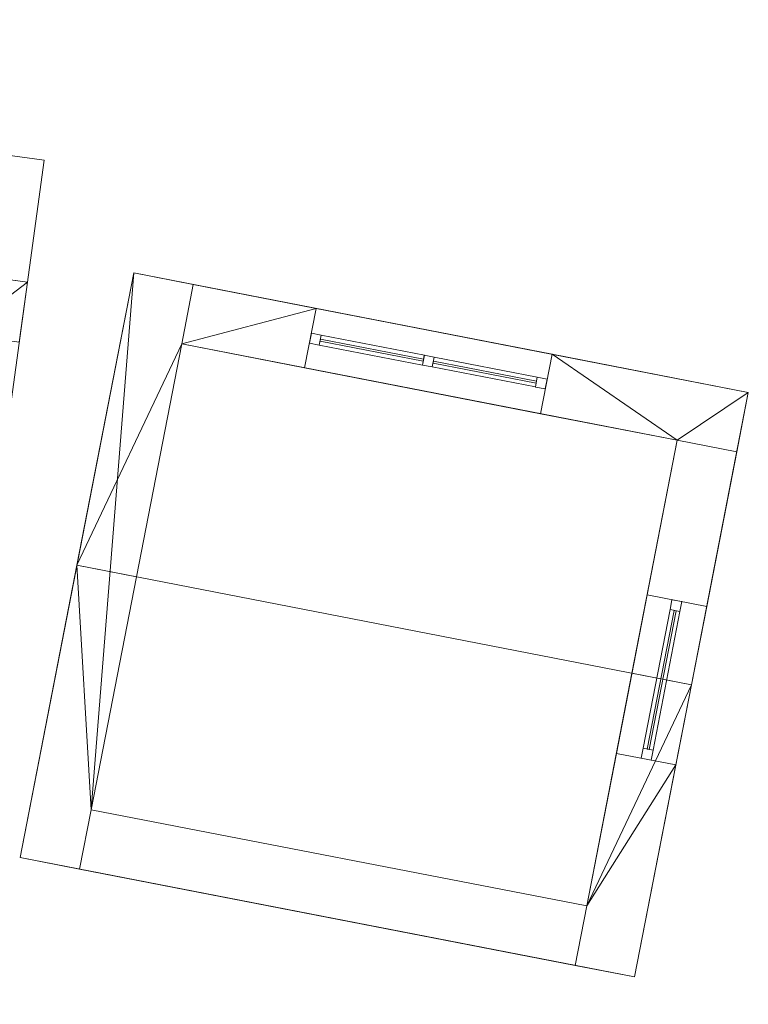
# Model space of a CAD drawing. Header units: millimetres. Extents: x -430348 to -225823, y -86243 to 5084.
# Tile 613 of 656: x -353467 to -349859, y -34089 to -29212. Entities that reach past the tile are written whole.
import ezdxf

# ---------------------------------------------------------------- set-up
doc = ezdxf.new("R2010")
doc.units = ezdxf.units.MM
for name, color, linetype, lineweight in [('A-GLAZ-CURT', 52, 'Continuous', 9), ('A-GLAZ-CWMG', 51, 'Continuous', 9), ('A-ROOF', 132, 'Continuous', 9), ('A-WALL', 113, 'Continuous', 9)]:
    doc.layers.add(name, color=color, linetype=linetype, lineweight=lineweight)

# ---------------------------------------------------------------- blocks, each defined once
blk = doc.blocks.new('System Panel - Glazed-518893-_3D_ Copy 1')
at = {"layer": 'A-GLAZ-CURT', "transparency": 33554471}
mesh = blk.add_polyface(dxfattribs=at)
corners = [(-260, 5), (-260, 5, 354.6), (260, 5, 354.6), (260, 5)]
mesh.append_faces([[corners[k] for k in face] for face in [(2, 3, 0, 1)]])
mesh = blk.add_polyface(dxfattribs=at)
corners = [(260, -5), (-260, -5), (-260, 5), (260, 5)]
mesh.append_faces([[corners[k] for k in face] for face in [(3, 0, 1, 2)]])
mesh = blk.add_polyface(dxfattribs=at)
corners = [(-260, -5, 354.6), (260, -5, 354.6), (260, 5, 354.6), (-260, 5, 354.6)]
mesh.append_faces([[corners[k] for k in face] for face in [(0, 1, 2, 3)]])
mesh = blk.add_polyface(dxfattribs=at)
corners = [(-260, -5), (-260, -5, 354.6), (-260, 5, 354.6), (-260, 5)]
mesh.append_faces([[corners[k] for k in face] for face in [(0, 1, 2, 3)]])
mesh = blk.add_polyface(dxfattribs=at)
corners = [(260, -5, 354.6), (260, -5), (260, 5), (260, 5, 354.6)]
mesh.append_faces([[corners[k] for k in face] for face in [(0, 1, 2, 3)]])
mesh = blk.add_polyface(dxfattribs=at)
corners = [(-260, -5), (260, -5), (260, -5, 354.6), (-260, -5, 354.6)]
mesh.append_faces([[corners[k] for k in face] for face in [(3, 0, 1, 2)]])
blk = doc.blocks.new('Rectangular Mullion - 50mm x 50mm-518894-_3D_ Copy 1')
at = {"layer": 'A-GLAZ-CWMG'}
mesh = blk.add_polyface(dxfattribs=at)
corners = [(0, 25), (-50, 25), (-50, -25), (0, -25)]
mesh.append_faces([[corners[k] for k in face] for face in [(2, 3, 0, 1)]])
mesh = blk.add_polyface(dxfattribs=at)
corners = [(0, 25, -454.6), (0, -25, -454.6), (-50, -25, -454.6), (-50, 25, -454.6)]
mesh.append_faces([[corners[k] for k in face] for face in [(0, 1, 2, 3)]])
mesh = blk.add_polyface(dxfattribs=at)
corners = [(-50, 25), (0, 25), (0, 25, -454.6), (-50, 25, -454.6)]
mesh.append_faces([[corners[k] for k in face] for face in [(0, 1, 2, 3)]])
mesh = blk.add_polyface(dxfattribs=at)
corners = [(-50, -25), (-50, 25), (-50, 25, -454.6), (-50, -25, -454.6)]
mesh.append_faces([[corners[k] for k in face] for face in [(0, 1, 2, 3)]])
mesh = blk.add_polyface(dxfattribs=at)
corners = [(0, 25), (0, -25), (0, -25, -454.6), (0, 25, -454.6)]
mesh.append_faces([[corners[k] for k in face] for face in [(0, 1, 2, 3)]])
mesh = blk.add_polyface(dxfattribs=at)
corners = [(0, -25), (-50, -25), (-50, -25, -454.6), (0, -25, -454.6)]
mesh.append_faces([[corners[k] for k in face] for face in [(0, 1, 2, 3)]])
blk = doc.blocks.new('Rectangular Mullion - 50mm x 50mm-316591-_3D_ Copy 1')
at = {"layer": 'A-GLAZ-CWMG'}
mesh = blk.add_polyface(dxfattribs=at)
corners = [(0, 25), (-50, 25), (-50, -25), (0, -25)]
mesh.append_faces([[corners[k] for k in face] for face in [(2, 3, 0, 1)]])
mesh = blk.add_polyface(dxfattribs=at)
corners = [(0, 25, -520), (0, -25, -520), (-50, -25, -520), (-50, 25, -520)]
mesh.append_faces([[corners[k] for k in face] for face in [(0, 1, 2, 3)]])
mesh = blk.add_polyface(dxfattribs=at)
corners = [(-50, 25), (0, 25), (0, 25, -520), (-50, 25, -520)]
mesh.append_faces([[corners[k] for k in face] for face in [(3, 0, 1, 2)]])
mesh = blk.add_polyface(dxfattribs=at)
corners = [(-50, -25), (-50, 25), (-50, 25, -520), (-50, -25, -520)]
mesh.append_faces([[corners[k] for k in face] for face in [(3, 0, 1, 2)]])
mesh = blk.add_polyface(dxfattribs=at)
corners = [(0, 25), (0, -25), (0, -25, -520), (0, 25, -520)]
mesh.append_faces([[corners[k] for k in face] for face in [(3, 0, 1, 2)]])
mesh = blk.add_polyface(dxfattribs=at)
corners = [(0, -25), (-50, -25), (-50, -25, -520), (0, -25, -520)]
mesh.append_faces([[corners[k] for k in face] for face in [(3, 0, 1, 2)]])
blk = doc.blocks.new('Rectangular Mullion - 50mm x 50mm-518895-_3D_ Copy 1')
at = {"layer": 'A-GLAZ-CWMG'}
mesh = blk.add_polyface(dxfattribs=at)
corners = [(0, 25), (-50, 25), (-50, -25), (0, -25)]
mesh.append_faces([[corners[k] for k in face] for face in [(3, 0, 1, 2)]])
mesh = blk.add_polyface(dxfattribs=at)
corners = [(0, 25, -454.6), (0, -25, -454.6), (-50, -25, -454.6), (-50, 25, -454.6)]
mesh.append_faces([[corners[k] for k in face] for face in [(3, 0, 1, 2)]])
mesh = blk.add_polyface(dxfattribs=at)
corners = [(-50, 25), (0, 25), (0, 25, -454.6), (-50, 25, -454.6)]
mesh.append_faces([[corners[k] for k in face] for face in [(0, 1, 2, 3)]])
mesh = blk.add_polyface(dxfattribs=at)
corners = [(-50, -25), (-50, 25), (-50, 25, -454.6), (-50, -25, -454.6)]
mesh.append_faces([[corners[k] for k in face] for face in [(3, 0, 1, 2)]])
mesh = blk.add_polyface(dxfattribs=at)
corners = [(0, 25), (0, -25), (0, -25, -454.6), (0, 25, -454.6)]
mesh.append_faces([[corners[k] for k in face] for face in [(3, 0, 1, 2)]])
mesh = blk.add_polyface(dxfattribs=at)
corners = [(0, -25), (-50, -25), (-50, -25, -454.6), (0, -25, -454.6)]
mesh.append_faces([[corners[k] for k in face] for face in [(0, 1, 2, 3)]])
blk = doc.blocks.new('Rectangular Mullion - 50mm x 50mm-316592-_3D_ Copy 1')
at = {"layer": 'A-GLAZ-CWMG'}
mesh = blk.add_polyface(dxfattribs=at)
corners = [(0, 25), (-50, 25), (-50, -25), (0, -25)]
mesh.append_faces([[corners[k] for k in face] for face in [(3, 0, 1, 2)]])
mesh = blk.add_polyface(dxfattribs=at)
corners = [(0, 25, -520), (0, -25, -520), (-50, -25, -520), (-50, 25, -520)]
mesh.append_faces([[corners[k] for k in face] for face in [(3, 0, 1, 2)]])
mesh = blk.add_polyface(dxfattribs=at)
corners = [(-50, 25), (0, 25), (0, 25, -520), (-50, 25, -520)]
mesh.append_faces([[corners[k] for k in face] for face in [(3, 0, 1, 2)]])
mesh = blk.add_polyface(dxfattribs=at)
corners = [(-50, -25), (-50, 25), (-50, 25, -520), (-50, -25, -520)]
mesh.append_faces([[corners[k] for k in face] for face in [(0, 1, 2, 3)]])
mesh = blk.add_polyface(dxfattribs=at)
corners = [(0, 25), (0, -25), (0, -25, -520), (0, 25, -520)]
mesh.append_faces([[corners[k] for k in face] for face in [(0, 1, 2, 3)]])
mesh = blk.add_polyface(dxfattribs=at)
corners = [(0, -25), (-50, -25), (-50, -25, -520), (0, -25, -520)]
mesh.append_faces([[corners[k] for k in face] for face in [(3, 0, 1, 2)]])
blk = doc.blocks.new('System Panel - door 4-518883-_3D_ Copy 1')
at = {"layer": 'A-GLAZ-CURT'}
mesh = blk.add_polyface(dxfattribs=at)
corners = [(-350, 5), (-350, 5, 1406.8), (350, 5, 1406.8), (350, 5)]
mesh.append_faces([[corners[k] for k in face] for face in [(1, 2, 3, 0)]])
mesh = blk.add_polyface(dxfattribs=at)
corners = [(350, -5), (-350, -5), (-350, 5), (350, 5)]
mesh.append_faces([[corners[k] for k in face] for face in [(0, 1, 2, 3)]])
mesh = blk.add_polyface(dxfattribs=at)
corners = [(-350, -5, 1406.8), (350, -5, 1406.8), (350, 5, 1406.8), (-350, 5, 1406.8)]
mesh.append_faces([[corners[k] for k in face] for face in [(0, 1, 2, 3)]])
mesh = blk.add_polyface(dxfattribs=at)
corners = [(-350, -5), (-350, -5, 1406.8), (-350, 5, 1406.8), (-350, 5)]
mesh.append_faces([[corners[k] for k in face] for face in [(0, 1, 2, 3)]])
mesh = blk.add_polyface(dxfattribs=at)
corners = [(350, -5, 1406.8), (350, -5), (350, 5), (350, 5, 1406.8)]
mesh.append_faces([[corners[k] for k in face] for face in [(0, 1, 2, 3)]])
mesh = blk.add_polyface(dxfattribs=at)
corners = [(-350, -5), (350, -5), (350, -5, 1406.8), (-350, -5, 1406.8)]
mesh.append_faces([[corners[k] for k in face] for face in [(3, 0, 1, 2)]])
blk = doc.blocks.new('Rectangular Mullion - 50mm x 50mm-518884-_3D_ Copy 1')
at = {"layer": 'A-GLAZ-CWMG'}
mesh = blk.add_polyface(dxfattribs=at)
corners = [(0, 25), (-50, 25), (-50, -25), (0, -25)]
mesh.append_faces([[corners[k] for k in face] for face in [(2, 3, 0, 1)]])
mesh = blk.add_polyface(dxfattribs=at)
corners = [(0, 25, -1506.8), (0, -25, -1506.8), (-50, -25, -1506.8), (-50, 25, -1506.8)]
mesh.append_faces([[corners[k] for k in face] for face in [(0, 1, 2, 3)]])
mesh = blk.add_polyface(dxfattribs=at)
corners = [(-50, 25), (0, 25), (0, 25, -1506.8), (-50, 25, -1506.8)]
mesh.append_faces([[corners[k] for k in face] for face in [(3, 0, 1, 2)]])
mesh = blk.add_polyface(dxfattribs=at)
corners = [(-50, -25), (-50, 25), (-50, 25, -1506.8), (-50, -25, -1506.8)]
mesh.append_faces([[corners[k] for k in face] for face in [(3, 0, 1, 2)]])
mesh = blk.add_polyface(dxfattribs=at)
corners = [(0, 25), (0, -25), (0, -25, -1506.8), (0, 25, -1506.8)]
mesh.append_faces([[corners[k] for k in face] for face in [(3, 0, 1, 2)]])
mesh = blk.add_polyface(dxfattribs=at)
corners = [(0, -25), (-50, -25), (-50, -25, -1506.8), (0, -25, -1506.8)]
mesh.append_faces([[corners[k] for k in face] for face in [(3, 0, 1, 2)]])
blk = doc.blocks.new('Rectangular Mullion - 50mm x 50mm-279927-_3D_ Copy 1')
at = {"layer": 'A-GLAZ-CWMG'}
mesh = blk.add_polyface(dxfattribs=at)
corners = [(0, 25), (-50, 25), (-50, -25), (0, -25)]
mesh.append_faces([[corners[k] for k in face] for face in [(3, 0, 1, 2)]])
mesh = blk.add_polyface(dxfattribs=at)
corners = [(0, 25, -700), (0, -25, -700), (-50, -25, -700), (-50, 25, -700)]
mesh.append_faces([[corners[k] for k in face] for face in [(3, 0, 1, 2)]])
mesh = blk.add_polyface(dxfattribs=at)
corners = [(-50, 25), (0, 25), (0, 25, -700), (-50, 25, -700)]
mesh.append_faces([[corners[k] for k in face] for face in [(0, 1, 2, 3)]])
mesh = blk.add_polyface(dxfattribs=at)
corners = [(-50, -25), (-50, 25), (-50, 25, -700), (-50, -25, -700)]
mesh.append_faces([[corners[k] for k in face] for face in [(0, 1, 2, 3)]])
mesh = blk.add_polyface(dxfattribs=at)
corners = [(0, 25), (0, -25), (0, -25, -700), (0, 25, -700)]
mesh.append_faces([[corners[k] for k in face] for face in [(0, 1, 2, 3)]])
mesh = blk.add_polyface(dxfattribs=at)
corners = [(0, -25), (-50, -25), (-50, -25, -700), (0, -25, -700)]
mesh.append_faces([[corners[k] for k in face] for face in [(0, 1, 2, 3)]])
blk = doc.blocks.new('Rectangular Mullion - 50mm x 50mm-518885-_3D_ Copy 1')
at = {"layer": 'A-GLAZ-CWMG'}
mesh = blk.add_polyface(dxfattribs=at)
corners = [(0, 25), (-50, 25), (-50, -25), (0, -25)]
mesh.append_faces([[corners[k] for k in face] for face in [(2, 3, 0, 1)]])
mesh = blk.add_polyface(dxfattribs=at)
corners = [(0, 25, -1506.8), (0, -25, -1506.8), (-50, -25, -1506.8), (-50, 25, -1506.8)]
mesh.append_faces([[corners[k] for k in face] for face in [(0, 1, 2, 3)]])
mesh = blk.add_polyface(dxfattribs=at)
corners = [(-50, 25), (0, 25), (0, 25, -1506.8), (-50, 25, -1506.8)]
mesh.append_faces([[corners[k] for k in face] for face in [(3, 0, 1, 2)]])
mesh = blk.add_polyface(dxfattribs=at)
corners = [(-50, -25), (-50, 25), (-50, 25, -1506.8), (-50, -25, -1506.8)]
mesh.append_faces([[corners[k] for k in face] for face in [(3, 0, 1, 2)]])
mesh = blk.add_polyface(dxfattribs=at)
corners = [(0, 25), (0, -25), (0, -25, -1506.8), (0, 25, -1506.8)]
mesh.append_faces([[corners[k] for k in face] for face in [(3, 0, 1, 2)]])
mesh = blk.add_polyface(dxfattribs=at)
corners = [(0, -25), (-50, -25), (-50, -25, -1506.8), (0, -25, -1506.8)]
mesh.append_faces([[corners[k] for k in face] for face in [(3, 0, 1, 2)]])
blk = doc.blocks.new('Rectangular Mullion - 50mm x 50mm-279928-_3D_ Copy 1')
at = {"layer": 'A-GLAZ-CWMG'}
mesh = blk.add_polyface(dxfattribs=at)
corners = [(0, 25), (-50, 25), (-50, -25), (0, -25)]
mesh.append_faces([[corners[k] for k in face] for face in [(3, 0, 1, 2)]])
mesh = blk.add_polyface(dxfattribs=at)
corners = [(0, 25, -700), (0, -25, -700), (-50, -25, -700), (-50, 25, -700)]
mesh.append_faces([[corners[k] for k in face] for face in [(3, 0, 1, 2)]])
mesh = blk.add_polyface(dxfattribs=at)
corners = [(-50, 25), (0, 25), (0, 25, -700), (-50, 25, -700)]
mesh.append_faces([[corners[k] for k in face] for face in [(0, 1, 2, 3)]])
mesh = blk.add_polyface(dxfattribs=at)
corners = [(-50, -25), (-50, 25), (-50, 25, -700), (-50, -25, -700)]
mesh.append_faces([[corners[k] for k in face] for face in [(0, 1, 2, 3)]])
mesh = blk.add_polyface(dxfattribs=at)
corners = [(0, 25), (0, -25), (0, -25, -700), (0, 25, -700)]
mesh.append_faces([[corners[k] for k in face] for face in [(0, 1, 2, 3)]])
mesh = blk.add_polyface(dxfattribs=at)
corners = [(0, -25), (-50, -25), (-50, -25, -700), (0, -25, -700)]
mesh.append_faces([[corners[k] for k in face] for face in [(0, 1, 2, 3)]])
blk = doc.blocks.new('Rectangular Mullion - 50mm x 50mm-518892-_3D_ Copy 1')
at = {"layer": 'A-GLAZ-CWMG'}
mesh = blk.add_polyface(dxfattribs=at)
corners = [(25, 25), (-25, 25), (-25, -25), (25, -25)]
mesh.append_faces([[corners[k] for k in face] for face in [(2, 3, 0, 1)]])
mesh = blk.add_polyface(dxfattribs=at)
corners = [(25, 25, -454.6), (25, -25, -454.6), (-25, -25, -454.6), (-25, 25, -454.6)]
mesh.append_faces([[corners[k] for k in face] for face in [(0, 1, 2, 3)]])
mesh = blk.add_polyface(dxfattribs=at)
corners = [(-25, 25), (25, 25), (25, 25, -454.6), (-25, 25, -454.6)]
mesh.append_faces([[corners[k] for k in face] for face in [(0, 1, 2, 3)]])
mesh = blk.add_polyface(dxfattribs=at)
corners = [(-25, -25), (-25, 25), (-25, 25, -454.6), (-25, -25, -454.6)]
mesh.append_faces([[corners[k] for k in face] for face in [(0, 1, 2, 3)]])
mesh = blk.add_polyface(dxfattribs=at)
corners = [(25, 25), (25, -25), (25, -25, -454.6), (25, 25, -454.6)]
mesh.append_faces([[corners[k] for k in face] for face in [(0, 1, 2, 3)]])
mesh = blk.add_polyface(dxfattribs=at)
corners = [(25, -25), (-25, -25), (-25, -25, -454.6), (25, -25, -454.6)]
mesh.append_faces([[corners[k] for k in face] for face in [(0, 1, 2, 3)]])

msp = doc.modelspace()

# ---------------------------------------------------------------- block references
at = {"layer": 'A-GLAZ-CURT', "transparency": 33554471, "rotation": 169.0000000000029}
for p in [(-351723.6, -30848.4, 59760.5), (-351164.1, -30957.1, 59760.5)]:
    msp.add_blockref('System Panel - Glazed-518893-_3D_ Copy 1', p, dxfattribs=at)
at = {"layer": 'A-GLAZ-CURT', "rotation": 79.0000000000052}
msp.add_blockref('System Panel - door 4-518883-_3D_ Copy 1', (-350289, -32482.1, 58708.3), dxfattribs=at)
at = {"layer": 'A-GLAZ-CWMG', "extrusion": (0, 0, -1)}
for name, p, rotation in [('Rectangular Mullion - 50mm x 50mm-518895-_3D_ Copy 1', (352027.9, -30789.2, -59710.5), 10.99999999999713), ('Rectangular Mullion - 50mm x 50mm-518892-_3D_ Copy 1', (351443.9, -30902.8, -59710.5), 10.99999999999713), ('Rectangular Mullion - 50mm x 50mm-518885-_3D_ Copy 1', (350212.7, -32089.5, -58658.3), 100.9999999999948)]:
    msp.add_blockref(name, p, dxfattribs=dict(at, rotation=rotation))
at = {"layer": 'A-GLAZ-CWMG', "extrusion": (-0.981627, 0.190809, 0), "rotation": 90}
for p in [(97393.6, 60165.1, 339635.3), (97393.6, 60165.1, 339065.3)]:
    msp.add_blockref('Rectangular Mullion - 50mm x 50mm-316591-_3D_ Copy 1', p, dxfattribs=at)
at = {"layer": 'A-GLAZ-CWMG', "extrusion": (0.981627, -0.190809, 0), "rotation": 270}
for p in [(-97393.6, 59710.5, -339115.3), (-97393.6, 59710.5, -338545.3)]:
    msp.add_blockref('Rectangular Mullion - 50mm x 50mm-316592-_3D_ Copy 1', p, dxfattribs=at)
at = {"layer": 'A-GLAZ-CWMG'}
for name, p, rotation in [('Rectangular Mullion - 50mm x 50mm-518894-_3D_ Copy 1', (-350859.8, -31016.3, 60165.1), 349.0000000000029), ('Rectangular Mullion - 50mm x 50mm-518884-_3D_ Copy 1', (-350365.3, -32874.8, 60165.1), 259.0000000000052)]:
    msp.add_blockref(name, p, dxfattribs=dict(at, rotation=rotation))
at = {"layer": 'A-GLAZ-CWMG', "extrusion": (0.190809, 0.981627, 0), "rotation": 90}
msp.add_blockref('Rectangular Mullion - 50mm x 50mm-279927-_3D_ Copy 1', (337655.3, 60165.1, -98373.6), dxfattribs=at)
at = {"layer": 'A-GLAZ-CWMG', "extrusion": (-0.190809, -0.981627, 0), "rotation": 270}
msp.add_blockref('Rectangular Mullion - 50mm x 50mm-279928-_3D_ Copy 1', (-337655.3, 58658.3, 99073.6), dxfattribs=at)

# ---------------------------------------------------------------- meshes
at = {"layer": 'A-ROOF'}
mesh = msp.add_polyface(dxfattribs=at)
corners = [(-358433.4, -29211.8, 60886.9), (-355889.7, -29559.9, 61372.8), (-353346, -29908.1, 60886.9), (-353346, -29908.1, 60785.1), (-355889.7, -29559.9, 61271), (-358433.4, -29211.8, 60785.1)]
mesh.append_faces([[corners[k] for k in face] for face in [(0, 1, 4, 5)]], dxfattribs={"vtx1": -1})
mesh.append_faces([[corners[k] for k in face] for face in [(2, 3, 4, 1)]], dxfattribs={"vtx2": -1})
mesh = msp.add_polyface(dxfattribs=at)
corners = [(-355889.7, -29559.9, 61271), (-353346, -29908.1, 60785.1), (-353918.3, -34089.1, 60785.1), (-356462, -33741, 61271)]
mesh.append_faces([[corners[k] for k in face] for face in [(1, 2, 3, 0)]])
mesh = msp.add_polyface(dxfattribs=at)
corners = [(-353346, -29908.1, 60886.9), (-355889.7, -29559.9, 61372.8), (-356462, -33741, 61372.8), (-353918.3, -34089.1, 60886.9)]
mesh.append_faces([[corners[k] for k in face] for face in [(2, 3, 0, 1)]])
mesh = msp.add_polyface(dxfattribs=at)
corners = [(-353346, -29908.1, 60785.1), (-353346, -29908.1, 60886.9), (-353918.3, -34089.1, 60886.9), (-353918.3, -34089.1, 60785.1)]
mesh.append_faces([[corners[k] for k in face] for face in [(2, 3, 0, 1)]])
mesh = msp.add_polyface(dxfattribs=at)
corners = [(-353465.3, -33362.2, 60280.5), (-353183.8, -31914.3, 61132.1), (-352902.4, -30466.4, 60280.5), (-352902.4, -30466.4, 60165.1), (-353183.8, -31914.3, 61016.7), (-353465.3, -33362.2, 60165.1)]
mesh.append_faces([[corners[k] for k in face] for face in [(0, 1, 4, 5)]], dxfattribs={"vtx1": -1})
mesh.append_faces([[corners[k] for k in face] for face in [(2, 3, 4, 1)]], dxfattribs={"vtx2": -1})
mesh = msp.add_polyface(dxfattribs=at)
corners = [(-352902.4, -30466.4, 60165.1), (-349859.4, -31057.9, 60165.1), (-350140.8, -32505.8, 61016.7), (-353183.8, -31914.3, 61016.7)]
mesh.append_faces([[corners[k] for k in face] for face in [(0, 1, 2, 3)]])
mesh = msp.add_polyface(dxfattribs=at)
corners = [(-349859.4, -31057.9, 60280.5), (-352902.4, -30466.4, 60280.5), (-353183.8, -31914.3, 61132.1), (-350140.8, -32505.8, 61132.1)]
mesh.append_faces([[corners[k] for k in face] for face in [(3, 0, 1, 2)]])
mesh = msp.add_polyface(dxfattribs=at)
corners = [(-352902.4, -30466.4, 60165.1), (-352902.4, -30466.4, 60280.5), (-349859.4, -31057.9, 60280.5), (-349859.4, -31057.9, 60165.1)]
mesh.append_faces([[corners[k] for k in face] for face in [(1, 2, 3, 0)]])
mesh = msp.add_polyface(dxfattribs=at)
corners = [(-349859.4, -31057.9, 60280.5), (-350140.8, -32505.8, 61132.1), (-350422.2, -33953.7, 60280.5), (-350422.2, -33953.7, 60165.1), (-350140.8, -32505.8, 61016.7), (-349859.4, -31057.9, 60165.1)]
mesh.append_faces([[corners[k] for k in face] for face in [(0, 1, 4, 5)]], dxfattribs={"vtx1": -1})
mesh.append_faces([[corners[k] for k in face] for face in [(2, 3, 4, 1)]], dxfattribs={"vtx2": -1})
mesh = msp.add_polyface(dxfattribs=at)
corners = [(-350140.8, -32505.8, 61016.7), (-350422.2, -33953.7, 60165.1), (-353465.3, -33362.2, 60165.1), (-353183.8, -31914.3, 61016.7)]
mesh.append_faces([[corners[k] for k in face] for face in [(1, 2, 3, 0)]])
mesh = msp.add_polyface(dxfattribs=at)
corners = [(-350422.2, -33953.7, 60280.5), (-350140.8, -32505.8, 61132.1), (-353183.8, -31914.3, 61132.1), (-353465.3, -33362.2, 60280.5)]
mesh.append_faces([[corners[k] for k in face] for face in [(2, 3, 0, 1)]])
mesh = msp.add_polyface(dxfattribs=at)
corners = [(-350422.2, -33953.7, 60165.1), (-350422.2, -33953.7, 60280.5), (-353465.3, -33362.2, 60280.5), (-353465.3, -33362.2, 60165.1)]
mesh.append_faces([[corners[k] for k in face] for face in [(1, 2, 3, 0)]])
at = {"layer": 'A-WALL'}
mesh = msp.add_polyface(dxfattribs=at)
corners = [(-353469.4, -30809.7, 58658.3), (-353766.7, -30769, 58658.3), (-358259.6, -30154, 58658.3), (-358218.9, -29856.8, 58658.3), (-353428.8, -30512.5, 58658.3)]
mesh.append_faces([[corners[k] for k in face] for face in [(1, 4, 0)]], dxfattribs={"vtx0": -1})
mesh.append_faces([[corners[k] for k in face] for face in [(3, 4, 1, 2)]], dxfattribs={"vtx1": -1})
mesh = msp.add_polyface(dxfattribs=at)
corners = [(-353428.8, -30512.5, 58658.3), (-358218.9, -29856.8, 58658.3), (-358218.9, -29856.8, 60841.9), (-355972.5, -30164.3, 61271), (-353428.8, -30512.5, 60785.1), (-355836.3, -30183, 58896.9), (-355836.3, -30183, 60845), (-357183.7, -29998.5, 60845), (-357183.7, -29998.5, 58896.9)]
mesh.append_faces([[corners[k] for k in face] for face in [(4, 6, 3)]], dxfattribs={"vtx0": -1, "vtx1": -1})
mesh.append_faces([[corners[k] for k in face] for face in [(5, 0, 1, 8), (8, 1, 2, 7), (7, 2, 3, 6)]], dxfattribs={"vtx0": -1, "vtx2": -1})
mesh.append_faces([[corners[k] for k in face] for face in [(4, 0, 5, 6)]], dxfattribs={"vtx1": -1, "vtx3": -1})
mesh = msp.add_polyface(dxfattribs=at)
corners = [(-353469.4, -30809.7, 60785.1), (-353428.8, -30512.5, 60785.1), (-355972.5, -30164.3, 61271), (-356013.1, -30461.5, 61271), (-353766.7, -30769, 60841.9)]
mesh.append_faces([[corners[k] for k in face] for face in [(4, 2, 3)]], dxfattribs={"vtx0": -1})
mesh.append_faces([[corners[k] for k in face] for face in [(1, 2, 4, 0)]], dxfattribs={"vtx1": -1})
mesh = msp.add_polyface(dxfattribs=at)
corners = [(-353465.3, -33362.2, 58658.3), (-353465.3, -33362.2, 60165.1), (-353183.8, -31914.3, 61016.7), (-352902.4, -30466.4, 60165.1), (-352902.4, -30466.4, 58658.3)]
mesh.append_faces([[corners[k] for k in face] for face in [(3, 4, 2)]], dxfattribs={"vtx1": -1})
mesh.append_faces([[corners[k] for k in face] for face in [(0, 1, 2, 4)]], dxfattribs={"vtx2": -1})
mesh = msp.add_polyface(dxfattribs=at)
corners = [(-352607.9, -30523.7, 58658.3), (-352665.2, -30818.2, 58658.3), (-353113.6, -33125, 58658.3), (-353170.8, -33419.5, 58658.3), (-353465.3, -33362.2, 58658.3), (-352902.4, -30466.4, 58658.3)]
mesh.append_faces([[corners[k] for k in face] for face in [(4, 5, 2, 3)]], dxfattribs={"vtx1": -1})
mesh.append_faces([[corners[k] for k in face] for face in [(5, 0, 1, 2)]], dxfattribs={"vtx3": -1})
mesh = msp.add_polyface(dxfattribs=at)
corners = [(-352889.4, -31971.6, 61016.7), (-352665.2, -30818.2, 60338.3), (-352607.9, -30523.7, 60165.1), (-352902.4, -30466.4, 60165.1), (-353183.8, -31914.3, 61016.7)]
mesh.append_faces([[corners[k] for k in face] for face in [(1, 4, 0)]], dxfattribs={"vtx0": -1})
mesh.append_faces([[corners[k] for k in face] for face in [(3, 4, 1, 2)]], dxfattribs={"vtx1": -1})
mesh = msp.add_polyface(dxfattribs=at)
corners = [(-352607.9, -30523.7, 60165.1), (-352607.9, -30523.7, 58658.3), (-352902.4, -30466.4, 58658.3), (-352902.4, -30466.4, 60165.1)]
mesh.append_faces([[corners[k] for k in face] for face in [(3, 0, 1, 2)]])
mesh = msp.add_polyface(dxfattribs=at)
corners = [(-353469.4, -30809.7, 60785.1), (-353469.4, -30809.7, 58658.3), (-353428.8, -30512.5, 58658.3), (-353428.8, -30512.5, 60785.1)]
mesh.append_faces([[corners[k] for k in face] for face in [(3, 0, 1, 2)]])
mesh = msp.add_polyface(dxfattribs=at)
corners = [(-353170.8, -33419.5, 58658.3), (-353113.6, -33125, 58658.3), (-352665.2, -30818.2, 58658.3), (-352607.9, -30523.7, 58658.3), (-352607.9, -30523.7, 60165.1), (-352665.2, -30818.2, 60338.3), (-352889.4, -31971.6, 61016.7), (-353113.6, -33125, 60338.3), (-353170.8, -33419.5, 60165.1)]
mesh.append_faces([[corners[k] for k in face] for face in [(1, 2, 7)]], dxfattribs={"vtx1": -1, "vtx2": -1})
mesh.append_faces([[corners[k] for k in face] for face in [(8, 0, 1, 7)]], dxfattribs={"vtx2": -1})
mesh.append_faces([[corners[k] for k in face] for face in [(5, 6, 7, 2)]], dxfattribs={"vtx2": -1, "vtx3": -1})
mesh.append_faces([[corners[k] for k in face] for face in [(2, 3, 4, 5)]], dxfattribs={"vtx3": -1})
mesh = msp.add_polyface(dxfattribs=at)
corners = [(-349916.6, -31352.4, 58658.3), (-350211.1, -31295.2, 58658.3), (-352665.2, -30818.2, 58658.3), (-352607.9, -30523.7, 58658.3), (-349859.4, -31057.9, 58658.3)]
mesh.append_faces([[corners[k] for k in face] for face in [(1, 4, 0)]], dxfattribs={"vtx0": -1})
mesh.append_faces([[corners[k] for k in face] for face in [(3, 4, 1, 2)]], dxfattribs={"vtx1": -1})
mesh = msp.add_polyface(dxfattribs=at)
corners = [(-352665.2, -30818.2, 58658.3), (-352665.2, -30818.2, 60338.3), (-352607.9, -30523.7, 60165.1), (-352607.9, -30523.7, 58658.3)]
mesh.append_faces([[corners[k] for k in face] for face in [(0, 1, 2, 3)]])
mesh = msp.add_polyface(dxfattribs=at)
corners = [(-352665.2, -30818.2, 60338.3), (-350211.1, -31295.2, 60338.3), (-349916.6, -31352.4, 60338.3), (-349859.4, -31057.9, 60165.1), (-350831.2, -30869, 60165.1), (-351999.3, -30642, 60165.1), (-352607.9, -30523.7, 60165.1)]
mesh.append_faces([[corners[k] for k in face] for face in [(0, 1, 4, 5)]], dxfattribs={"vtx1": -1, "vtx3": -1})
mesh.append_faces([[corners[k] for k in face] for face in [(5, 6, 0)]], dxfattribs={"vtx2": -1})
mesh.append_faces([[corners[k] for k in face] for face in [(1, 2, 3, 4)]], dxfattribs={"vtx3": -1})
mesh = msp.add_polyface(dxfattribs=at)
corners = [(-349859.4, -31057.9, 58658.3), (-352607.9, -30523.7, 58658.3), (-352607.9, -30523.7, 60165.1), (-351999.3, -30642, 60165.1), (-351999.3, -30642, 59710.5), (-350831.2, -30869, 59710.5), (-350831.2, -30869, 60165.1), (-349859.4, -31057.9, 60165.1)]
mesh.append_faces([[corners[k] for k in face] for face in [(4, 1, 2, 3)]], dxfattribs={"vtx0": -1})
mesh.append_faces([[corners[k] for k in face] for face in [(1, 4, 5)]], dxfattribs={"vtx0": -1, "vtx2": -1})
mesh.append_faces([[corners[k] for k in face] for face in [(5, 7, 0, 1)]], dxfattribs={"vtx0": -1, "vtx3": -1})
mesh.append_faces([[corners[k] for k in face] for face in [(6, 7, 5)]], dxfattribs={"vtx1": -1})
mesh = msp.add_polyface(dxfattribs=at)
corners = [(-351999.3, -30642, 60165.1), (-352056.6, -30936.5, 60165.1), (-352056.6, -30936.5, 59710.5), (-351999.3, -30642, 59710.5)]
mesh.append_faces([[corners[k] for k in face] for face in [(0, 1, 2, 3)]])
mesh = msp.add_polyface(dxfattribs=at)
corners = [(-352056.6, -30936.5, 60165.1), (-351999.3, -30642, 60165.1), (-350831.2, -30869, 60165.1), (-350888.4, -31163.5, 60165.1)]
mesh.append_faces([[corners[k] for k in face] for face in [(3, 0, 1, 2)]])
mesh = msp.add_polyface(dxfattribs=at)
corners = [(-350888.4, -31163.5, 59710.5), (-350831.2, -30869, 59710.5), (-351999.3, -30642, 59710.5), (-352056.6, -30936.5, 59710.5)]
mesh.append_faces([[corners[k] for k in face] for face in [(3, 0, 1, 2)]])
mesh = msp.add_polyface(dxfattribs=at)
corners = [(-352665.2, -30818.2, 58658.3), (-350211.1, -31295.2, 58658.3), (-349916.6, -31352.4, 58658.3), (-349916.6, -31352.4, 60338.3), (-350211.1, -31295.2, 60338.3), (-352665.2, -30818.2, 60338.3), (-350888.4, -31163.5, 60165.1), (-350888.4, -31163.5, 59710.5), (-352056.6, -30936.5, 59710.5), (-352056.6, -30936.5, 60165.1)]
mesh.append_faces([[corners[k] for k in face] for face in [(4, 1, 2, 3)]], dxfattribs={"vtx0": -1})
mesh.append_faces([[corners[k] for k in face] for face in [(5, 9, 6, 4)]], dxfattribs={"vtx0": -1, "vtx2": -1})
mesh.append_faces([[corners[k] for k in face] for face in [(4, 6, 7, 1)]], dxfattribs={"vtx0": -1, "vtx2": -1, "vtx3": -1})
mesh.append_faces([[corners[k] for k in face] for face in [(7, 8, 0, 1), (8, 9, 5, 0)]], dxfattribs={"vtx1": -1, "vtx3": -1})
mesh = msp.add_polyface(dxfattribs=at)
corners = [(-350831.2, -30869, 59710.5), (-350888.4, -31163.5, 59710.5), (-350888.4, -31163.5, 60165.1), (-350831.2, -30869, 60165.1)]
mesh.append_faces([[corners[k] for k in face] for face in [(1, 2, 3, 0)]])
mesh = msp.add_polyface(dxfattribs=at)
corners = [(-349916.6, -31352.4, 60338.3), (-349916.6, -31352.4, 58658.3), (-349859.4, -31057.9, 58658.3), (-349859.4, -31057.9, 60165.1)]
mesh.append_faces([[corners[k] for k in face] for face in [(3, 0, 1, 2)]])
mesh = msp.add_polyface(dxfattribs=at)
corners = [(-350211.1, -31295.2, 60338.3), (-350211.1, -31295.2, 58658.3), (-350359.9, -32060.9, 58658.3), (-350359.9, -32060.9, 60165.1), (-350512.6, -32846.2, 60165.1), (-350512.6, -32846.2, 58658.3), (-350659.5, -33602, 58658.3), (-350716.7, -33896.5, 58658.3), (-350716.7, -33896.5, 60165.1), (-350659.5, -33602, 60338.3), (-350435.3, -32448.6, 61016.7)]
mesh.append_faces([[corners[k] for k in face] for face in [(10, 3, 4, 9)]], dxfattribs={"vtx0": -1, "vtx2": -1})
mesh.append_faces([[corners[k] for k in face] for face in [(3, 10, 0, 1)]], dxfattribs={"vtx0": -1, "vtx3": -1})
mesh.append_faces([[corners[k] for k in face] for face in [(5, 6, 4)]], dxfattribs={"vtx1": -1})
mesh.append_faces([[corners[k] for k in face] for face in [(8, 9, 4, 6)]], dxfattribs={"vtx1": -1, "vtx2": -1, "vtx3": -1})
mesh.append_faces([[corners[k] for k in face] for face in [(1, 2, 3), (6, 7, 8)]], dxfattribs={"vtx2": -1})
mesh = msp.add_polyface(dxfattribs=at)
corners = [(-350211.1, -31295.2, 58658.3), (-349916.6, -31352.4, 58658.3), (-350065.4, -32118.1, 58658.3), (-350359.9, -32060.9, 58658.3), (-350422.2, -33953.7, 58658.3), (-350716.7, -33896.5, 58658.3), (-350659.5, -33602, 58658.3), (-350512.6, -32846.2, 58658.3), (-350218.1, -32903.4, 58658.3)]
mesh.append_faces([[corners[k] for k in face] for face in [(2, 3, 0, 1)]])
mesh.append_faces([[corners[k] for k in face] for face in [(8, 6, 7)]], dxfattribs={"vtx0": -1})
mesh.append_faces([[corners[k] for k in face] for face in [(4, 5, 6, 8)]], dxfattribs={"vtx2": -1})
mesh = msp.add_polyface(dxfattribs=at)
corners = [(-349916.6, -31352.4, 60338.3), (-350211.1, -31295.2, 60338.3), (-350435.3, -32448.6, 61016.7), (-350140.8, -32505.8, 61016.7)]
mesh.append_faces([[corners[k] for k in face] for face in [(3, 0, 1, 2)]])
mesh = msp.add_polyface(dxfattribs=at)
corners = [(-350211.1, -31295.2, 58658.3), (-350211.1, -31295.2, 60338.3), (-349916.6, -31352.4, 60338.3), (-349916.6, -31352.4, 58658.3)]
mesh.append_faces([[corners[k] for k in face] for face in [(0, 1, 2, 3)]])
mesh = msp.add_polyface(dxfattribs=at)
corners = [(-349916.6, -31352.4, 58658.3), (-349916.6, -31352.4, 60338.3), (-350140.8, -32505.8, 61016.7), (-350422.2, -33953.7, 60165.1), (-350422.2, -33953.7, 58658.3), (-350218.1, -32903.4, 58658.3), (-350218.1, -32903.4, 60165.1), (-350065.4, -32118.1, 60165.1), (-350065.4, -32118.1, 58658.3)]
mesh.append_faces([[corners[k] for k in face] for face in [(8, 0, 7)]], dxfattribs={"vtx1": -1})
mesh.append_faces([[corners[k] for k in face] for face in [(1, 2, 7, 0)]], dxfattribs={"vtx1": -1, "vtx2": -1})
mesh.append_faces([[corners[k] for k in face] for face in [(2, 3, 6, 7)]], dxfattribs={"vtx1": -1, "vtx3": -1})
mesh.append_faces([[corners[k] for k in face] for face in [(3, 4, 5, 6)]], dxfattribs={"vtx3": -1})
mesh = msp.add_polyface(dxfattribs=at)
corners = [(-353170.8, -33419.5, 60165.1), (-353113.6, -33125, 60338.3), (-352889.4, -31971.6, 61016.7), (-353183.8, -31914.3, 61016.7), (-353465.3, -33362.2, 60165.1)]
mesh.append_faces([[corners[k] for k in face] for face in [(1, 3, 4, 0)]], dxfattribs={"vtx0": -1})
mesh.append_faces([[corners[k] for k in face] for face in [(1, 2, 3)]], dxfattribs={"vtx2": -1})
mesh = msp.add_polyface(dxfattribs=at)
corners = [(-350218.1, -32903.4, 60165.1), (-350512.6, -32846.2, 60165.1), (-350359.9, -32060.9, 60165.1), (-350065.4, -32118.1, 60165.1)]
mesh.append_faces([[corners[k] for k in face] for face in [(0, 1, 2, 3)]])
mesh = msp.add_polyface(dxfattribs=at)
corners = [(-350065.4, -32118.1, 60165.1), (-350359.9, -32060.9, 60165.1), (-350359.9, -32060.9, 58658.3), (-350065.4, -32118.1, 58658.3)]
mesh.append_faces([[corners[k] for k in face] for face in [(1, 2, 3, 0)]])
mesh = msp.add_polyface(dxfattribs=at)
corners = [(-350716.7, -33896.5, 60165.1), (-350422.2, -33953.7, 60165.1), (-350140.8, -32505.8, 61016.7), (-350435.3, -32448.6, 61016.7), (-350659.5, -33602, 60338.3)]
mesh.append_faces([[corners[k] for k in face] for face in [(4, 2, 3)]], dxfattribs={"vtx0": -1})
mesh.append_faces([[corners[k] for k in face] for face in [(1, 2, 4, 0)]], dxfattribs={"vtx1": -1})
mesh = msp.add_polyface(dxfattribs=at)
corners = [(-350512.6, -32846.2, 60165.1), (-350218.1, -32903.4, 60165.1), (-350218.1, -32903.4, 58658.3), (-350512.6, -32846.2, 58658.3)]
mesh.append_faces([[corners[k] for k in face] for face in [(2, 3, 0, 1)]])
mesh = msp.add_polyface(dxfattribs=at)
corners = [(-353113.6, -33125, 58658.3), (-350659.5, -33602, 58658.3), (-350716.7, -33896.5, 58658.3), (-353170.8, -33419.5, 58658.3)]
mesh.append_faces([[corners[k] for k in face] for face in [(3, 0, 1, 2)]])
mesh = msp.add_polyface(dxfattribs=at)
corners = [(-353113.6, -33125, 60338.3), (-353113.6, -33125, 58658.3), (-353170.8, -33419.5, 58658.3), (-353170.8, -33419.5, 60165.1)]
mesh.append_faces([[corners[k] for k in face] for face in [(1, 2, 3, 0)]])
mesh = msp.add_polyface(dxfattribs=at)
corners = [(-350659.5, -33602, 60338.3), (-353113.6, -33125, 60338.3), (-353170.8, -33419.5, 60165.1), (-350716.7, -33896.5, 60165.1)]
mesh.append_faces([[corners[k] for k in face] for face in [(0, 1, 2, 3)]])
mesh = msp.add_polyface(dxfattribs=at)
corners = [(-350659.5, -33602, 58658.3), (-353113.6, -33125, 58658.3), (-353113.6, -33125, 60338.3), (-350659.5, -33602, 60338.3)]
mesh.append_faces([[corners[k] for k in face] for face in [(2, 3, 0, 1)]])
mesh = msp.add_polyface(dxfattribs=at)
corners = [(-353170.8, -33419.5, 58658.3), (-353170.8, -33419.5, 60165.1), (-353465.3, -33362.2, 60165.1), (-353465.3, -33362.2, 58658.3)]
mesh.append_faces([[corners[k] for k in face] for face in [(2, 3, 0, 1)]])
mesh = msp.add_polyface(dxfattribs=at)
corners = [(-350716.7, -33896.5, 58658.3), (-350716.7, -33896.5, 60165.1), (-353170.8, -33419.5, 60165.1), (-353170.8, -33419.5, 58658.3)]
mesh.append_faces([[corners[k] for k in face] for face in [(2, 3, 0, 1)]])
mesh = msp.add_polyface(dxfattribs=at)
corners = [(-350659.5, -33602, 58658.3), (-350659.5, -33602, 60338.3), (-350716.7, -33896.5, 60165.1), (-350716.7, -33896.5, 58658.3)]
mesh.append_faces([[corners[k] for k in face] for face in [(0, 1, 2, 3)]])
mesh = msp.add_polyface(dxfattribs=at)
corners = [(-350716.7, -33896.5, 60165.1), (-350716.7, -33896.5, 58658.3), (-350422.2, -33953.7, 58658.3), (-350422.2, -33953.7, 60165.1)]
mesh.append_faces([[corners[k] for k in face] for face in [(0, 1, 2, 3)]])

doc.saveas('drawing.dxf')
